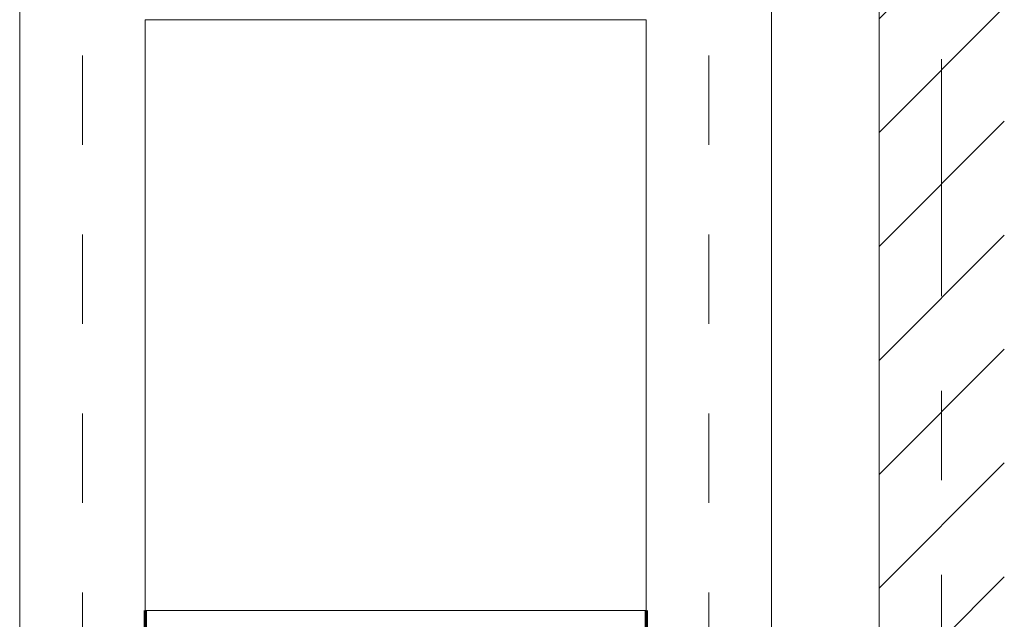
# Model space of a CAD drawing. Header units: metres. Extents: x -3.6 to 85.2, y -11 to 16.8.
# Tile 318 of 508: x 35.5 to 36.6, y 3.46 to 4.13. Entities that reach past the tile are written whole.
import ezdxf

# ---------------------------------------------------------------- set-up
doc = ezdxf.new("R2010")
doc.units = ezdxf.units.M
doc.header["$MEASUREMENT"] = 0
for name, pattern in [('Achse', [0.2, 0.1, -0.05, 0, -0.05]), ('Strichlinie doppelt', [0.546806, 0.264583, -0.105833, 0.070556, -0.105833]), ('Wipeout_Contour', [1, 0, -1])]:
    doc.linetypes.add(name, pattern=pattern)
for name, color, linetype in [('451 - Universal.Achsen Raster', 7, 'Continuous'), ('605 - Struktur.Wand Innen', 7, 'Continuous'), ('Neubau_612 - Struktur.Stahlbau', 7, 'Continuous')]:
    doc.layers.add(name, color=color, linetype=linetype)

msp = doc.modelspace()

# ---------------------------------------------------------------- linework, layer by layer
at = {"layer": 'Neubau_612 - Struktur.Stahlbau', "color": 1, "linetype": 'Continuous', "lineweight": 13}
for p, q in [((35.5, 0.39), (35.5, 5.41)), ((36.34, 0.39), (36.34, 5.41)), ((35.64, 3.47), (35.64, 4.13)), ((35.64, 4.13), (36.2, 4.13)), ((36.2, 3.47), (36.2, 4.13)), ((35.64, 3.47), (36.2, 3.47))]:
    msp.add_line(p, q, dxfattribs=at)
at = {"layer": 'Neubau_612 - Struktur.Stahlbau', "color": 1, "linetype": 'Achse', "lineweight": 9}
for p, q in [((35.57, 0.39), (35.57, 5.41)), ((36.27, 0.39), (36.27, 5.41))]:
    msp.add_line(p, q, dxfattribs=at)
at = {"layer": 'Neubau_612 - Struktur.Stahlbau', "color": 1, "linetype": 'Continuous', "lineweight": 70}
for p, q in [((35.64, 3.47), (35.64, 3.33)), ((36.2, 3.47), (36.2, 3.33))]:
    msp.add_line(p, q, dxfattribs=at)

# ---------------------------------------------------------------- wipeouts: each hides what was drawn before it
at = {"color": 254, "linetype": 'Wipeout_Contour', "lineweight": 0, "ltscale": 146.845863}
msp.add_wipeout([(36.6, 5.1), (36.46, 5.1), (36.46, 0.7), (36.6, 0.7)], dxfattribs=at).dxf.layer = '605 - Struktur.Wand Innen'

# ---------------------------------------------------------------- next in the draw order: hatches: boundary and pattern name
at = {"layer": '605 - Struktur.Wand Innen', "linetype": 'Continuous', "lineweight": 0, "true_color": 0x000000}
h = msp.add_hatch(dxfattribs=at)
h.set_pattern_fill('MW_Ziegel_0001', color=18, style=0, pattern_type=2)
h.set_pattern_definition([(45, (0, 0), (-0.0636396, 0.0636396), [])])
h.paths.add_polyline_path([(36.6, 5.1), (36.46, 5.1), (36.46, 0.7), (36.6, 0.7)])

# ---------------------------------------------------------------- next in the draw order: linework, layer by layer
at = {"layer": '451 - Universal.Achsen Raster', "color": 160, "linetype": 'Strichlinie doppelt', "lineweight": 9, "true_color": 0x3232ff}
msp.add_line((36.53, -10.585), (36.53, 16.355), dxfattribs=at)
at = {"layer": '605 - Struktur.Wand Innen', "color": 7, "linetype": 'Continuous', "lineweight": 18, "flags": 128}
msp.add_lwpolyline([(36.46, 5.1), (36.46, 0.7)], dxfattribs=at)

doc.saveas('drawing.dxf')
